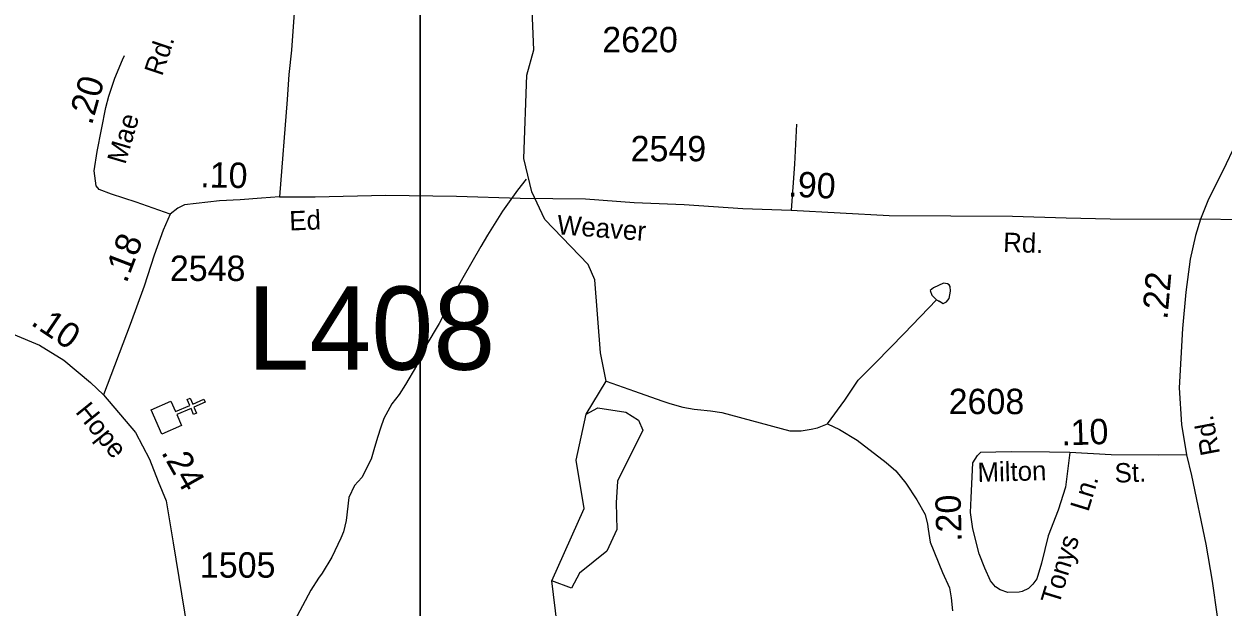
# Model space of a CAD drawing. Extents: x 1473865 to 1648260, y 639067 to 773536.
# Drawn here: x 1542181 to 1548082, y 670462 to 673332 of the extents above; entities that cross this region are included whole.
import ezdxf

# ---------------------------------------------------------------- set-up
doc = ezdxf.new("R2010")
doc.units = 0
for name, color, linetype in [('Exist Cultural Church CELL', 7, 'Continuous'), ('Exist Hydrographic Creek Single Shore', 7, 'Continuous'), ('Exist Hydrographic Misc Water Feature', 7, 'Continuous'), ('Exist Road Non-System Type 51', 7, 'Continuous'), ('Exist Road Primary Interstate Structure Cantilever Sign Number Label', 7, 'Continuous'), ('Exist Road Secondary Mileage Hundredths English Label', 7, 'Continuous'), ('Exist Road Secondary Type 51 Attributed', 7, 'Continuous'), ('Exist Road Secondary Type 51 Label', 7, 'Continuous'), ('Exist Road Secondary Type 51 Number Label', 7, 'Continuous'), ('Map Preparation Inset Cut Line', 7, 'Continuous')]:
    doc.layers.add(name, color=color, linetype=linetype)

msp = doc.modelspace()

# ---------------------------------------------------------------- linework, layer by layer
at = {"layer": 'Exist Cultural Church CELL'}
msp.add_lwpolyline([(1542903.8, 671476.1), (1542926.7, 671424), (1542996.4, 671454.6), (1542983.6, 671483.9), (1542998.2, 671490.3), (1543011.1, 671461), (1543066.2, 671485.1), (1543072.6, 671470.5), (1543017.5, 671446.3), (1543030.4, 671417), (1543015.7, 671410.6), (1543002.9, 671439.9), (1542933.1, 671409.4), (1542956.2, 671356.5), (1542858.7, 671313.8), (1542806.2, 671433.4)], close=True, dxfattribs=at)
at = {"layer": 'Exist Hydrographic Creek Single Shore'}
for points in [[(1544804.3, 670376.1), (1544779, 670591), (1544937.1, 670947.9), (1544898.9, 671185.5), (1544948.1, 671412.2), (1545046.3, 671573.4), (1545017.3, 671714.3), (1544989.3, 672072.7), (1544957.3, 672148.8), (1544744.3, 672369.8), (1544679.3, 672505.7), (1544640.3, 672670.6), (1544655.3, 673080.6), (1544690.4, 673204.6), (1544678.4, 673480.5)], [(1546134.6, 671363.5), (1546220.5, 671480.8), (1546286.1, 671579.6), (1546373.3, 671666.5), (1546511.6, 671808.1), (1546672.3, 671973.9)], [(1545046.3, 671573.4), (1545184.7, 671524.7), (1545320, 671476.8), (1545359.7, 671463.7), (1545423.6, 671446.8), (1545479.4, 671435.9), (1545495.4, 671433.9), (1545559.3, 671428.5), (1545615.2, 671420), (1545949.9, 671330.4), (1546005.9, 671330), (1546054.1, 671337.3), (1546086.2, 671344.8), (1546134.6, 671363.5)], [(1546134.6, 671363.5), (1546194.2, 671336.9), (1546281.4, 671283.5), (1546423.8, 671173.1), (1546470.9, 671131.9), (1546520.1, 671071.9), (1546574.7, 670990.3), (1546615.7, 670918.1), (1546626.9, 670869.5), (1546630.5, 670845.6), (1546639.6, 670781.4), (1546701.2, 670632.4), (1546736.1, 670556.2), (1546743.2, 670507.7), (1546750.3, 670443.5)]]:
    msp.add_lwpolyline(points, dxfattribs=at)
at = {"layer": 'Exist Hydrographic Misc Water Feature'}
for points in [[(1544652.9, 672567.8), (1544610, 672514.4), (1544536.3, 672410.9), (1544487.2, 672332.3), (1544462.5, 672292.6), (1544429.6, 672236.6), (1544341.2, 672082.5), (1544277.3, 671967.3), (1544260.7, 671927.4), (1544223.6, 671858.4), (1544157.7, 671747.3), (1544112.3, 671649.7), (1544058.7, 671558.1), (1544027.9, 671508.6), (1543991.1, 671461.8), (1543952.2, 671390.3), (1543935.4, 671342.3), (1543922.6, 671302.3), (1543905.7, 671246.9), (1543888.8, 671190.6), (1543843.5, 671099.6), (1543806.8, 671060.1), (1543779.9, 671000.7), (1543766.2, 670888.6), (1543753.2, 670833.1), (1543740.7, 670801.3), (1543695.2, 670707.9), (1543647.9, 670628.4), (1543629.6, 670604.9), (1543592.7, 670545), (1543497.8, 670367.2)], [(1546672.3, 671973.9), (1546686.3, 671967.1), (1546704.2, 671956.9), (1546720.2, 671964.8), (1546734.4, 671980.8), (1546741.1, 672016.8), (1546739.5, 672040.7), (1546733.5, 672048.2), (1546725.6, 672052.4), (1546705.6, 672056.9), (1546657.3, 672034.1), (1546641, 672019.7), (1546648.8, 671998.2), (1546672.3, 671973.9)], [(1546672.3, 671973.9), (1546704.2, 671956.9), (1546720.2, 671964.8), (1546734.4, 671980.8), (1546741.1, 672016.8), (1546739.5, 672040.7), (1546733.5, 672048.2), (1546725.6, 672052.4), (1546705.6, 672056.9), (1546657.3, 672034.1), (1546641, 672019.7), (1546648.8, 671998.2), (1546672.3, 671973.9)], [(1544948.1, 671412.2), (1545005.5, 671442.5), (1545141.9, 671420.7), (1545204.7, 671382.4), (1545226.5, 671333.2), (1545101, 671082), (1545095.5, 670975.4), (1545098.2, 670844.3), (1545049.1, 670737.8), (1544915.4, 670628.6), (1544874.5, 670554.8), (1544779, 670591)]]:
    msp.add_lwpolyline(points, dxfattribs=at)
at = {"layer": 'Exist Road Non-System Type 51'}
for points in [[(1545983, 672838.7), (1545973.4, 672642.9), (1545957, 672415.4)], [(1548943.8, 671513.1), (1548816, 671417.4), (1548761.8, 671408.5), (1548710.3, 671435.4), (1548675.6, 671498.1), (1548620.2, 671639.1), (1548555.1, 671794.3), (1548390.9, 672213.4), (1548345, 672318.2), (1548313.5, 672346.8), (1548285.7, 672357.2), (1548169.9, 672367.5), (1547970.8, 672371.4)]]:
    msp.add_lwpolyline(points, dxfattribs=at)
at = {"layer": 'Exist Road Secondary Type 51 Attributed'}
for points in [[(1549262.2, 675140.3), (1549245.7, 675053.8), (1549216.1, 674924.5), (1549186.4, 674852.9), (1549157.6, 674800.1), (1549120.5, 674742.5), (1549066.2, 674685.7), (1548873.5, 674479.8), (1548539.1, 674116.6), (1548468.3, 674014.5), (1548441.1, 673957.6), (1548410.6, 673854.7), (1548383.4, 673653.7), (1548367, 673507.1), (1548346.4, 673340), (1548333.2, 673211.5), (1548313.4, 673120.9), (1548272.3, 673007.2), (1548231.9, 672921.6), (1548143, 672740.4), (1548082.8, 672612.7), (1548009.5, 672469.4), (1547970.8, 672371.4)], [(1544257.9, 674507.5), (1544130.5, 674407.4), (1543785.8, 674161.3), (1543661.8, 674046.3), (1543611, 673997.3), (1543583.7, 673968.5), (1543567.1, 673929.8), (1543552, 673895.4), (1543519.9, 673650), (1543523, 673554.8), (1543506.5, 673342.5), (1543498.1, 673203.5), (1543483.8, 673082.9), (1543475.6, 672960.1), (1543438.2, 672481.7)], [(1542899.5, 672396.6), (1542732.2, 672455.6), (1542611.3, 672495.1), (1542551.6, 672518.2), (1542536.7, 672535.7), (1542526.1, 672609.3), (1542540.7, 672704.3), (1542583.4, 672921), (1542597.9, 672976.6), (1542627.7, 673066), (1542665.3, 673155.3), (1542676, 673176.6)], [(1543438.2, 672481.7), (1543350.5, 672474.6), (1543245.1, 672466.3), (1543143.2, 672462.3), (1542970.7, 672441.3), (1542938.6, 672425.9), (1542899.5, 672396.6)], [(1543438.2, 672481.7), (1543614.6, 672481.6), (1543960.7, 672489.1), (1544308.6, 672484.4), (1544622.3, 672474.5), (1544944.3, 672472.4), (1545183.8, 672454), (1545429.7, 672443.2), (1545719.2, 672423.8), (1545957, 672415.4), (1546438.5, 672390.2), (1547046.3, 672386.6), (1547310.1, 672377.7), (1547526.1, 672373.7), (1547970.8, 672371.4)], [(1542899.5, 672396.6), (1542865.3, 672317.7), (1542821.1, 672194.5), (1542773, 672041), (1542702.9, 671852.9), (1542571.7, 671507.4)], [(1547970.8, 672371.4), (1547945.3, 672290.7), (1547920.6, 672175.4), (1547898.4, 672012.4), (1547882.7, 671833.6), (1547866.5, 671541.4), (1547877.8, 671360.9), (1547902.6, 671211.7)], [(1542127.7, 671805.2), (1542256.8, 671752.1), (1542376.4, 671677.6), (1542508.3, 671568.1), (1542571.7, 671507.4)], [(1542571.7, 671507.4), (1542729.1, 671321.7), (1542798.8, 671190.2), (1542841.7, 671080.2), (1542881.1, 670985.6), (1542915.7, 670778.6), (1542983.4, 670357.1)], [(1547327.1, 671223.2), (1547227, 671224.8), (1547038.5, 671226.7), (1546888.7, 671223.4), (1546873, 671208.5)], [(1547327.1, 671223.2), (1547307, 671052.1), (1547270.8, 670938.4), (1547220.6, 670813.2), (1547188.4, 670678.2), (1547165.4, 670601.6), (1547144.8, 670574.4), (1547125, 670553.8), (1547092.7, 670538.3), (1547077.8, 670534.7)], [(1547902.6, 671211.7), (1547762.5, 671209.4), (1547530.3, 671211.8), (1547327.1, 671223.2)], [(1547902.6, 671211.7), (1547926.4, 671110.4), (1547997.2, 670771.2), (1548027.7, 670589.2), (1548053.2, 670415.4), (1548062.2, 670293.6), (1548062.2, 670159.3), (1548046.6, 669965), (1548009.5, 669742.6), (1547962.6, 669582.8), (1547908.2, 669399.2), (1547844.8, 669198.2), (1547753.4, 668900.9)], [(1547077.8, 670534.7), (1547021.8, 670533.3), (1546984.5, 670546.2), (1546962, 670561.2), (1546937.2, 670590.9), (1546909.2, 670653.5), (1546882.1, 670723.5), (1546850.9, 670847.4), (1546838.5, 670927.7), (1546842.4, 670999.3), (1546849.6, 671171.6), (1546873, 671208.5)]]:
    msp.add_lwpolyline(points, dxfattribs=at)
at = {"layer": 'Map Preparation Inset Cut Line'}
for points in [[(1481537.9, 640573), (1544130.8, 640573), (1544130.8, 678673.7), (1481537.9, 678673.7), (1481537.9, 640573)], [(1544130.8, 639067.3), (1606587.1, 639067.3), (1606587.1, 678673.7), (1544130.8, 678673.7), (1544130.8, 639067.3)]]:
    msp.add_lwpolyline(points, dxfattribs=at)

# ---------------------------------------------------------------- texts
at = {"layer": 'Exist Road Primary Interstate Structure Cantilever Sign Number Label'}
msp.add_text('L408', height=410.1, dxfattribs=at).set_placement((1543280.1, 671630.4))
at = {"layer": 'Exist Road Secondary Mileage Hundredths English Label'}
for s, rotation, p in [('.20', 74.21373, (1542514.7, 672830.6)), ('.10', 358.95371, (1543047.6, 672528.3)), ('.90', 357.01356, (1545939.8, 672483.5)), ('.18', 69.09576, (1542684.9, 672052.5)), ('.22', 85.06708, (1547807.6, 671874.8)), ('.10', 325.96222, (1542209.4, 671854.6)), ('.10', 1.93419, (1547287.2, 671257.2)), ('.24', 299.54239, (1542853.8, 671224)), ('.20', 91.46654, (1546795.9, 670784.6))]:
    msp.add_text(s, height=125, rotation=rotation, dxfattribs=at).set_placement(p)
at = {"layer": 'Exist Road Secondary Type 51 Label'}
for s, rotation, p in [('Rd.', 71.56253, (1542860.5, 673071.7)), ('Mae', 73.6001, (1542679.2, 672637.4)), ('Ed', 2.21747, (1543488.4, 672315.5)), ('Weaver', 355.59769, (1544801.5, 672297.9)), ('Rd.', 358.06213, (1546998.5, 672211)), ('Hope', 308.89952, (1542430.6, 671421.9)), ('Rd.', 100.78484, (1548067.2, 671218)), ('Milton', 1.55114, (1546874.5, 671077.8)), ('St.', 1.93419, (1547549.5, 671074.4)), ('Ln.', 72.96411, (1547418.3, 670927.5)), ('Tonys', 72.96411, (1547273.7, 670468.6))]:
    msp.add_text(s, height=95, rotation=rotation, dxfattribs=at).set_placement(p)
at = {"layer": 'Exist Road Secondary Type 51 Number Label'}
for s, p in [('2620', (1545026.8, 673193)), ('2549', (1545166.2, 672656.4)), ('2548', (1542898.7, 672067.3)), ('2608', (1546731.6, 671411.7)), ('1505', (1543046.5, 670606.7))]:
    msp.add_text(s, height=125, dxfattribs=at).set_placement(p)

doc.saveas('drawing.dxf')
